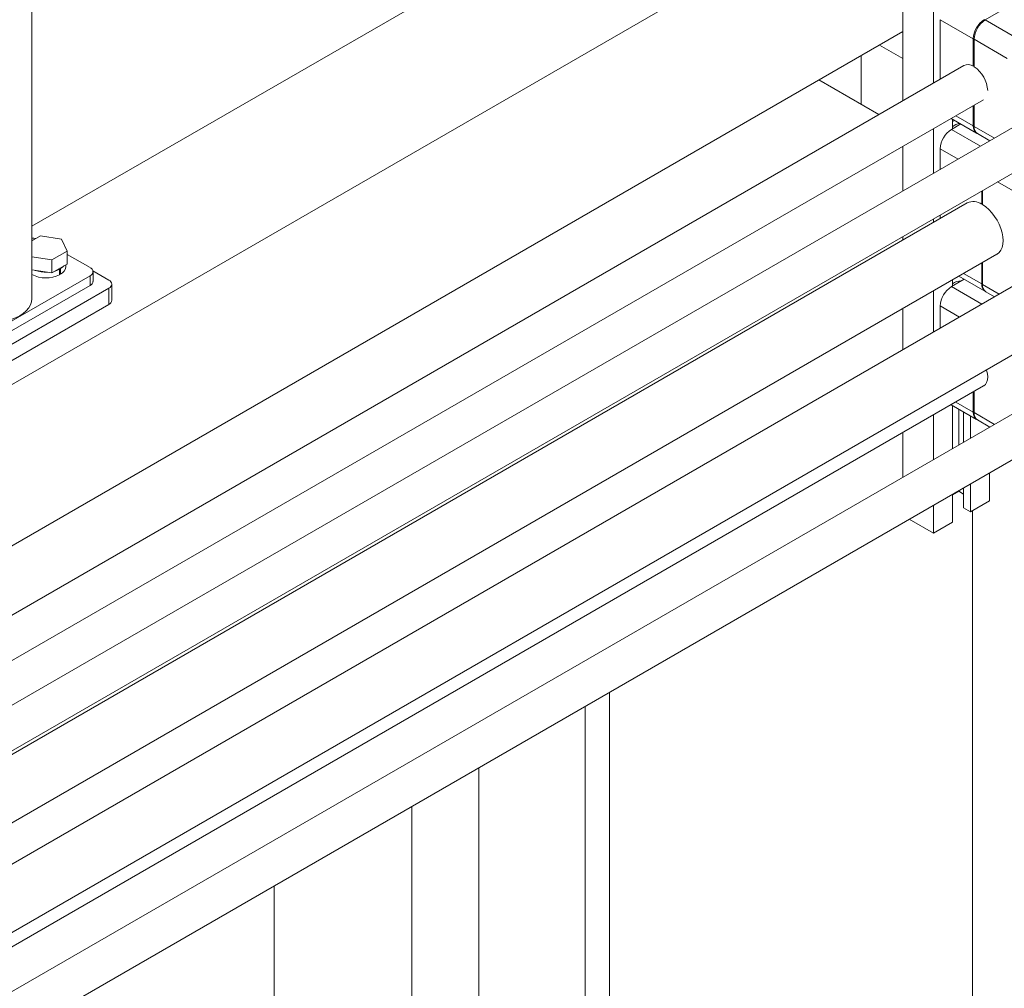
# Model space of a CAD drawing. Header units: millimetres. Extents: x 525 to 29324, y 175 to 20618.
# Tile 297 of 588: x 15524 to 16022, y 14732 to 15222. Entities that reach past the tile are written whole.
import ezdxf

# ---------------------------------------------------------------- set-up
doc = ezdxf.new("R2010")
doc.units = ezdxf.units.MM
doc.linetypes.add('SLD-Centrada-doble', pattern=[12.7, 6.35, -1.27, 1.27, -1.27, 1.27, -1.27])
doc.linetypes.add('SLD-Continua', pattern=[0])

msp = doc.modelspace()

# ---------------------------------------------------------------- linework, layer by layer
at = {"color": 7, "linetype": 'SLD-Continua', "lineweight": 18, "ltscale": 35}
for p, q in [((15530.22, 15080.93), (15530.22, 15551.64)), ((15971.25, 15372.26), (15530.22, 15117.66)), ((16070.11, 15354.97), (15384.22, 14959.01)), ((16070.11, 15354.97), (15384.22, 14959.01)), ((16070.11, 15354.97), (15384.22, 14959.01)), ((16070.11, 15354.97), (15384.22, 14959.01)), ((16070.11, 15354.97), (15384.22, 14959.01)), ((15971.12, 15297.82), (15971.12, 15181.18)), ((15986.68, 15288.84), (15986.68, 15190.16)), ((16023.13, 15227.99), (16012.87, 15222.07)), ((15990.03, 15222.19), (15990.03, 15192.1)), ((15971.12, 15216.17), (15282.04, 14818.37)), ((15971.12, 15216.17), (15282.04, 14818.37)), ((15971.12, 15216.17), (15282.04, 14818.37)), ((15971.12, 15216.17), (15282.04, 14818.37)), ((15971.12, 15216.17), (15282.04, 14818.37)), ((16006.79, 15198.63), (16006.79, 15212.51)), ((15959.33, 15209.36), (15971.12, 15202.55)), ((16007.22, 15212.27), (16007.22, 15198.38)), ((15950.04, 15204), (15950.04, 15179.33)), ((16002.02, 15199.01), (14979.35, 14608.64)), ((16006.79, 15198.63), (16007.22, 15198.87)), ((15928.67, 15191.66), (15958.98, 15174.17)), ((15928.67, 15191.66), (15958.98, 15174.17)), ((15928.67, 15191.66), (15958.98, 15174.17)), ((15928.67, 15191.66), (15958.98, 15174.17)), ((15928.67, 15191.66), (15958.98, 15174.17)), ((14999.35, 14597.09), (16012, 15181.68)), ((16006.79, 15168.42), (16006.79, 15178.68)), ((16007.22, 15178.92), (16007.22, 15168.18)), ((16041.61, 15176.15), (15018.95, 14585.78)), ((15995.57, 15172.2), (16008.45, 15164.76)), ((15995.69, 15166.66), (16000.42, 15169.39)), ((15996.22, 15171.82), (15996.22, 15166.97)), ((15997.24, 15171.23), (15996.22, 15170.57)), ((15986.68, 15167.06), (15986.68, 15144.44)), ((16008.87, 15164.51), (16015.16, 15160.88)), ((15029.96, 14569.04), (16051.6, 15158.83)), ((15971.12, 15158.08), (15971.12, 15135.46)), ((15990.03, 15156.87), (15990.03, 15146.38)), ((16011.04, 15128.82), (16011.04, 15135.41)), ((16011.46, 15135.65), (16011.46, 15128.57)), ((16003.75, 15129.44), (15029.96, 14567.28)), ((16011.04, 15128.82), (16011.46, 15129.06)), ((15990.03, 15123.28), (15990.03, 15121.52)), ((15986.68, 15121.34), (15986.68, 15119.58)), ((15530.22, 15110.25), (15534.59, 15112.76)), ((15534.59, 15112.76), (15545.18, 15111.13)), ((15545.18, 15111.13), (15548.02, 15105.01)), ((15971.12, 15112.36), (15971.12, 15110.6)), ((15029.96, 14532.64), (16018.75, 15103.46)), ((15548.02, 15105.01), (15540.27, 15100.53)), ((15548.02, 15098.48), (15548.02, 15105.01)), ((15548.02, 15103.39), (15559.7, 15096.65)), ((16051.83, 15101.68), (15031.98, 14512.93)), ((15540.27, 15100.53), (15530.22, 15102.08)), ((15540.27, 15094), (15540.27, 15100.53)), ((15548.02, 15098.48), (15540.27, 15094)), ((15547.43, 15097.26), (15547.43, 15098.13)), ((16011.04, 15088.4), (16011.04, 15099.01)), ((16011.46, 15099.25), (16011.46, 15088.16)), ((15540.27, 15094), (15530.22, 15095.55)), ((15544.28, 15095.91), (15543.93, 15096.12)), ((15544.28, 15095.91), (15544.28, 15093.06)), ((15544.28, 15093.54), (15544.71, 15093.3)), ((15544.71, 15096.16), (15544.36, 15096.36)), ((15544.71, 15096.16), (15544.71, 15093.3)), ((15561.12, 15095.01), (15569.25, 15090.32)), ((15561.17, 15089.71), (15561.17, 15094.6)), ((15559.7, 15092.56), (15488.99, 15051.74)), ((15570.71, 15080.11), (15570.71, 15088.28)), ((15995.69, 15087.05), (16002.19, 15090.8)), ((15996.22, 15090.45), (15996.22, 15087.36)), ((15999.51, 15092.35), (16012.69, 15084.74)), ((16001.88, 15090.98), (16001.88, 15090.62)), ((15559.7, 15087.66), (15488.99, 15046.84)), ((15569.25, 15086.24), (15491.47, 15041.33)), ((15986.68, 15084.94), (15986.68, 15064.07)), ((16013.12, 15084.49), (16017.59, 15081.91)), ((15569.25, 15078.07), (15491.47, 15033.17)), ((15046.93, 14486.92), (16066.83, 15075.7)), ((15971.12, 15075.96), (15971.12, 15055.09)), ((15990.03, 15077.25), (15990.03, 15066.01)), ((15046.93, 14479.62), (16012, 15036.75)), ((16006.79, 15023.49), (16006.79, 15033.74)), ((16007.22, 15033.99), (16007.22, 15023.24)), ((16041.6, 15031.21), (15046.93, 14457)), ((15995.57, 15027.26), (16008.45, 15019.82)), ((15996.22, 15026.88), (15996.22, 15005.01)), ((15999.4, 15025.04), (15999.4, 15006.85)), ((16001.88, 15023.62), (16001.88, 15008.28)), ((15986.68, 15022.13), (15986.68, 14999.5)), ((16005.41, 15021.58), (16005.41, 15010.32)), ((16008.87, 15019.58), (16015.16, 15015.95)), ((15029.96, 14424.11), (16051.6, 15013.89)), ((15971.12, 15013.15), (15971.12, 14990.52)), ((16014.96, 15016.06), (16014.96, 15015.83)), ((16014.96, 14992.74), (16014.96, 14978.55)), ((15999.4, 14983.45), (15996.22, 14981.61)), ((15999.4, 14983.76), (15999.4, 14983.45)), ((16001.88, 14982.02), (15999.4, 14983.45)), ((16001.88, 14985.18), (16001.88, 14975.08)), ((16005.41, 14987.23), (16005.41, 14973.04)), ((15996.22, 14981.92), (15996.22, 14967.73)), ((16014.96, 14978.55), (16005.41, 14973.04)), ((15986.68, 14976.41), (15986.68, 14962.22)), ((16005.41, 14973.04), (16001.88, 14975.08)), ((16006.47, 14228.15), (16006.47, 14973.65)), ((16006.47, 14228.15), (16006.47, 14973.65)), ((16006.47, 14228.15), (16006.47, 14973.65)), ((16006.47, 14228.15), (16006.47, 14973.65)), ((16006.47, 14228.15), (16006.47, 14973.65)), ((15986.68, 14962.22), (15974.39, 14969.32)), ((15996.22, 14967.73), (15986.68, 14962.22)), ((15822.63, 14122.02), (15822.63, 14881.7)), ((15822.63, 14122.02), (15822.63, 14881.7)), ((15822.63, 14122.02), (15822.63, 14881.7)), ((15822.63, 14122.02), (15822.63, 14881.7)), ((15822.63, 14122.02), (15822.63, 14881.7)), ((15810.25, 14545.59), (15810.25, 14874.56)), ((15810.25, 14545.59), (15810.25, 14874.56)), ((15810.25, 14545.59), (15810.25, 14874.56)), ((15810.25, 14545.59), (15810.25, 14874.56)), ((15810.25, 14545.59), (15810.25, 14874.56)), ((15652.92, 14024.05), (15652.92, 14783.74)), ((15652.92, 14024.05), (15652.92, 14783.74)), ((15652.92, 14024.05), (15652.92, 14783.74)), ((15652.92, 14024.05), (15652.92, 14783.74)), ((15652.92, 14024.05), (15652.92, 14783.74))]:
    msp.add_line(p, q, dxfattribs=at)
at = {"color": 8, "linetype": 'SLD-Centrada-doble', "lineweight": 18, "ltscale": 35}
for p, q in [((15990.03, 15222.19), (16006.79, 15212.51)), ((16029.63, 15212.39), (16012.87, 15222.07)), ((16023.98, 15202.6), (16007.22, 15212.27)), ((15997.91, 15173.55), (16006.79, 15168.42)), ((16017.51, 15162.24), (16007.22, 15168.18)), ((15995.69, 15166.66), (16010.43, 15158.15)), ((15990.03, 15156.87), (15999.12, 15151.62)), ((16032.46, 15132.37), (16019.12, 15140.07)), ((16001.85, 15093.7), (16011.04, 15088.4)), ((15559.7, 15092.56), (15559.7, 15087.66)), ((16019.93, 15083.27), (16011.46, 15088.16)), ((15569.25, 15086.24), (15569.25, 15078.07)), ((15995.69, 15087.05), (16011.09, 15078.16)), ((15990.03, 15077.25), (15999.77, 15071.63)), ((15997.91, 15028.61), (16006.79, 15023.49)), ((16017.51, 15017.3), (16007.22, 15023.24)), ((15756.51, 14678.67), (15756.51, 14843.54)), ((15756.51, 14678.67), (15756.51, 14843.54)), ((15756.51, 14678.67), (15756.51, 14843.54)), ((15756.51, 14678.67), (15756.51, 14843.54)), ((15756.51, 14678.67), (15756.51, 14843.54)), ((15722.57, 14678.67), (15722.57, 14823.94)), ((15722.57, 14678.67), (15722.57, 14823.94)), ((15722.57, 14678.67), (15722.57, 14823.94)), ((15722.57, 14678.67), (15722.57, 14823.94)), ((15722.57, 14678.67), (15722.57, 14823.94))]:
    msp.add_line(p, q, dxfattribs=at)
at = {"color": 7, "linetype": 'SLD-Continua', "lineweight": 18, "ltscale": 35, "flags": 128}
for points in [[(16011.46, 15128.57), (16013.1, 15127.44), (16014.69, 15126.05), (16016.19, 15124.43), (16017.58, 15122.61), (16018.82, 15120.65), (16019.88, 15118.59), (16020.73, 15116.47), (16021.35, 15114.36), (16021.73, 15112.29), (16021.85, 15110.33), (16021.73, 15108.51), (16021.35, 15106.88), (16020.73, 15105.48), (16019.88, 15104.35), (16018.82, 15103.5), (16018.75, 15103.46)], [(15530.22, 15110.54), (15530.92, 15110.74), (15531.19, 15110.8)], [(15544.28, 15095.91), (15542.8, 15095.25), (15541.94, 15094.96)], [(15546.35, 15097.51), (15545.86, 15097.02), (15544.71, 15096.16)], [(15489.58, 15076.4), (15489.67, 15076.27), (15490.89, 15074.84), (15492.42, 15073.52), (15494.24, 15072.32), (15496.31, 15071.27), (15498.6, 15070.39), (15501.08, 15069.69), (15503.69, 15069.17), (15506.39, 15068.86), (15509.14, 15068.76), (15511.89, 15068.86), (15514.6, 15069.17), (15517.21, 15069.69), (15519.68, 15070.39), (15521.98, 15071.27), (15524.05, 15072.32), (15525.87, 15073.52), (15527.4, 15074.84), (15528.62, 15076.27), (15529.51, 15077.78), (15530.04, 15079.34), (15530.22, 15080.93)], [(16013.49, 15044.91), (16013.56, 15044.69), (16013.95, 15042.97), (16014.08, 15041.33), (16013.95, 15039.84), (16013.56, 15038.56), (16012.93, 15037.53), (16012.08, 15036.79), (16012, 15036.75)]]:
    msp.add_lwpolyline(points, dxfattribs=at)
at = {"color": 7, "linetype": 'SLD-Continua', "lineweight": 18, "ltscale": 1225}
for centre, radius, start, end in [((16019.07, 15211.96), 12.29, 122.6055, 177.3945), ((16019.5, 15211.71), 12.29, 122.6055, 177.3945), ((16004.06, 15194.56), 4.9, 56.137, 114.8746), ((15998.66, 15185.54), 15.43, 2.6836, 56.3238), ((16000.44, 15163.18), 6.41, 93.0729, 131.1567), ((16010.63, 15167.97), 3.86, 173.3016, 239.5173), ((16011.02, 15167.69), 3.84, 172.7442, 235.9436), ((16002.32, 15156.31), 12.29, 122.6055, 177.3945), ((16006.83, 15122.58), 7.52, 56.0234, 114.2098), ((15530.36, 15103.17), 8.4, 77.5078, 90.937), ((15537.44, 15106.65), 15.22, 241.6813, 296.7065), ((15537.31, 15109.96), 15.63, 249.9449, 272.469), ((15542.62, 15097.65), 4.82, 295.6127, 355.3893), ((15558.93, 15094.6), 2.18, 290.7834, 69.2166), ((15558.66, 15089.95), 2.51, 294.3747, 354.3052), ((15568.47, 15088.28), 2.18, 290.7834, 69.2166), ((16000.25, 15083.9), 6.04, 86.0614, 131.8848), ((16014.87, 15087.95), 3.86, 173.3016, 239.5173), ((16015.27, 15087.67), 3.84, 172.7442, 235.9436), ((16002.32, 15076.69), 12.29, 122.6055, 177.3945), ((15568.21, 15080.36), 2.51, 294.3747, 354.3052), ((16010.63, 15023.04), 3.86, 173.3016, 239.5173), ((16011.02, 15022.76), 3.84, 172.7442, 235.9436)]:
    msp.add_arc(centre, radius, start, end, dxfattribs=at)

doc.saveas('drawing.dxf')
